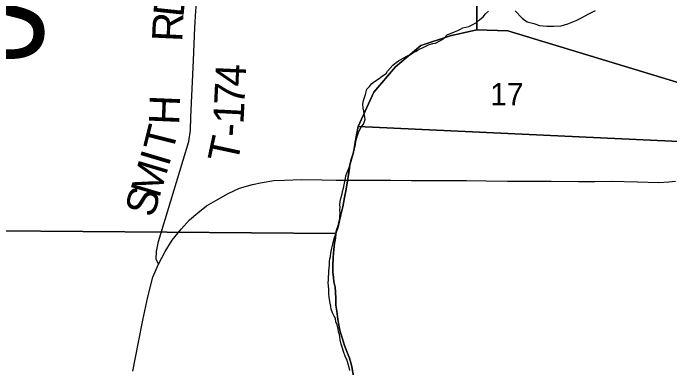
# Model space of a CAD drawing. Extents: x 1310247 to 1552180, y 377264 to 706493.
# Drawn here: x 1367792 to 1374281, y 496447 to 499946 of the extents above; entities that cross this region are included whole.
import ezdxf

# ---------------------------------------------------------------- set-up
doc = ezdxf.new("R2010")
doc.units = 0
for name, color, linetype in [('GM_X_Minor_River', 7, 'Continuous'), ('GM_X_Section', 7, 'Continuous'), ('GM_X_Section_Text', 7, 'Continuous'), ('GM_X_State_Route', 7, 'Continuous'), ('GM_X_Township_Road', 7, 'Continuous'), ('GM_X_Township_Road_Text', 7, 'Continuous'), ('GM_X_Township_Text', 7, 'Continuous')]:
    doc.layers.add(name, color=color, linetype=linetype)

msp = doc.modelspace()

# ---------------------------------------------------------------- linework, layer by layer
at = {"layer": 'GM_X_Minor_River'}
for points in [[(1371254.7, 499083.3), (1371272.4, 499145.1), (1371281.1, 499169), (1371285.8, 499197), (1371312.6, 499222.4), (1371331.4, 499248), (1371364.1, 499271.3), (1371409.1, 499300.3), (1371442, 499327.6), (1371476.7, 499350.8), (1371491.4, 499374.5), (1371516.3, 499404), (1371545.1, 499431.4), (1371576, 499458.7), (1371600.6, 499476.1), (1371647.5, 499503), (1371688.2, 499524.1), (1371712.6, 499533.5), (1371739.1, 499550.9), (1371775.8, 499572), (1371802.4, 499589.5), (1371843.1, 499608.5), (1371869.6, 499621.9), (1371904.1, 499637), (1371938.6, 499648.2), (1371966.7, 499649.5), (1372019.8, 499680.3), (1372044.2, 499693.7), (1372081.4, 499730.9), (1372154.5, 499761.2), (1372187, 499776.4), (1372211.4, 499787.8), (1372235.9, 499801.2), (1372294.5, 499815.8), (1372321, 499829.2), (1372369.8, 499854), (1372400.7, 499881.4), (1372435.6, 499910.6), (1372458.4, 499938.1), (1372489.3, 499965.5)], [(1372751.1, 499970.4), (1372821.4, 499898.1), (1372872.5, 499860.6), (1372938.3, 499842.8), (1372993.9, 499823.2), (1373066, 499817.2), (1373136.2, 499817.3), (1373206.6, 499821.4), (1373273.4, 499841.7), (1373354.5, 499873.7), (1373409.4, 499900.3), (1373474.6, 499936.8), (1373545.8, 499971)], [(1371120, 496421.2), (1371110.8, 496451.6), (1371103.6, 496483.9), (1371088.7, 496528.5), (1371077.3, 496552.8), (1371052.9, 496617.8), (1371047.5, 496642), (1371034.5, 496680.5), (1371023.6, 496725), (1371017, 496777.4), (1371007.6, 496801.7), (1371004.2, 496827.9), (1370993.4, 496872.4), (1370982.1, 496900.8), (1370976.9, 496933.1), (1370963.5, 496957.5), (1370948.3, 496990.1), (1370935.2, 497026.6), (1370931.8, 497052.8), (1370924.7, 497085.1), (1370919.6, 497121.4), (1370912.9, 497173.8), (1370912.3, 497224), (1370905.8, 497284.4), (1370908.6, 497314.5), (1370909.4, 497342.6), (1370912.3, 497376.7), (1370913, 497402.8), (1370918.6, 497462.9), (1370919.4, 497493), (1370922.2, 497523.1), (1370926.8, 497547), (1370929.7, 497579.1), (1370941, 497627), (1370952.2, 497668.9), (1370958.9, 497696.9), (1370965.6, 497722.8), (1370979, 497770.7), (1370987.9, 497806.6), (1371005.2, 497850.3), (1371009.9, 497876.3), (1371019.1, 497920.3), (1371021.8, 497948.3), (1371022.5, 497974.4), (1371021.4, 498006.6), (1371022, 498032.7), (1371020.7, 498056.8), (1371023.5, 498086.9), (1371030.3, 498116.9), (1371043.6, 498162.7), (1371046.2, 498186.8), (1371057.1, 498220.6), (1371062, 498252.6), (1371068.9, 498284.6), (1371075.7, 498314.5), (1371080.4, 498340.5), (1371089.1, 498366.4), (1371106.2, 498406.2), (1371115, 498432), (1371125.8, 498463.9), (1371145.7, 498531.7), (1371152.4, 498555.6), (1371159.1, 498583.6), (1371166, 498615.5), (1371175, 498651.5), (1371179.7, 498675.5), (1371188.7, 498715.4), (1371195.4, 498739.3), (1371206.2, 498769.2), (1371219, 498797), (1371231.7, 498820.8), (1371254.6, 498850.3), (1371263.3, 498876.2), (1371270, 498900.1), (1371264.9, 498936.4), (1371256, 498980.8), (1371250.8, 499009.1), (1371247.8, 499049.3), (1371254.7, 499083.3)]]:
    msp.add_lwpolyline(points, dxfattribs=at)
at = {"layer": 'GM_X_Section'}
for points in [[(1372373.2, 503099.2), (1372373.3, 499782.9), (1372109.8, 499721), (1371819.7, 499627.6), (1371570.8, 499415.3), (1371357.1, 499166.2), (1371201.3, 498827.7), (1371171.8, 498674.4), (1371162.3, 498606.6), (1371153.2, 498562.8), (1371136.1, 498511.1), (1371120.6, 498449.5), (1371115.9, 498415.6), (1371108.9, 498373.8), (1371099.5, 498312), (1371092.5, 498268.1), (1371078.7, 498192.4), (1371067.3, 498126.7), (1371051.2, 498035), (1371031.3, 497955.5), (1371018.1, 497901.8), (1371002.6, 497838.1), (1370981.1, 497772.6), (1366811, 497804)], [(1374458.8, 499233.2), (1372681, 499771.9), (1372373.3, 499782.9), (1372373.2, 503099.2)], [(1371158.4, 496340.5), (1371139.1, 496460.9), (1371129.9, 496495.1), (1371115, 496541.5), (1371088.5, 496610.1), (1371067.9, 496668.6), (1371045.3, 496733.1), (1371024.9, 496801.5), (1371010.5, 496869.9), (1370999.8, 496928.1), (1370989.6, 497006.4), (1370981, 497066.6), (1370980.5, 497132.6), (1370977.9, 497194.7), (1370973, 497242.8), (1370962.2, 497297), (1370957.3, 497341.1), (1370952.3, 497387.3), (1370949.8, 497453.3), (1370955.8, 497537.2), (1370961.5, 497613.1), (1370968.9, 497676.9), (1370976.1, 497726.7), (1370981.1, 497772.6), (1371002.6, 497838.1), (1371018.1, 497901.8), (1371031.3, 497955.5), (1371051.2, 498035), (1371067.3, 498126.7), (1371078.7, 498192.4), (1371092.5, 498268.1), (1371099.5, 498312), (1371108.9, 498373.8), (1371115.9, 498415.6), (1371120.6, 498449.5), (1371136.1, 498511.1), (1371153.2, 498562.8), (1371162.3, 498606.6), (1371171.8, 498674.4), (1371201.3, 498827.7), (1374863.6, 498655.8)], [(1366811, 497804), (1370981.1, 497772.6), (1370976.1, 497726.7), (1370968.9, 497676.9), (1370961.5, 497613.1), (1370955.8, 497537.2), (1370949.8, 497453.3), (1370952.3, 497387.3), (1370957.3, 497341.1), (1370962.2, 497297), (1370973, 497242.8), (1370977.9, 497194.7), (1370980.5, 497132.6), (1370981, 497066.6), (1370989.6, 497006.4), (1370999.8, 496928.1), (1371010.5, 496869.9), (1371024.9, 496801.5), (1371045.3, 496733.1), (1371067.9, 496668.6), (1371088.5, 496610.1), (1371115, 496541.5), (1371129.9, 496495.1), (1371139.1, 496460.9), (1371158.4, 496340.5)]]:
    msp.add_lwpolyline(points, dxfattribs=at)
msp.add_lwpolyline([(1372373.3, 499782.9), (1372681, 499771.9), (1374458.8, 499233.2), (1374632.1, 499027.2), (1374785.1, 498807.7), (1374863.6, 498655.8), (1371201.3, 498827.7), (1371357.1, 499166.2), (1371570.8, 499415.3), (1371819.7, 499627.6), (1372109.8, 499721)], close=True, dxfattribs=at)
at = {"layer": 'GM_X_State_Route'}
msp.add_lwpolyline([(1368973.5, 496415.5), (1369030.6, 496700.3), (1369074.4, 496917.2), (1369122.4, 497148.5), (1369172, 497341.6), (1369227.3, 497471.4), (1369294.1, 497594.8), (1369364.6, 497706.4), (1369452.3, 497814.6), (1369535.4, 497905.7), (1369615.5, 497977.2), (1369703.8, 498045.7), (1369793.7, 498099.2), (1369915.2, 498166.4), (1370029.6, 498218.3), (1370158.2, 498257.2), (1370251.4, 498276.1), (1370367, 498295), (1370474.3, 498299.7), (1370640.6, 498304.4), (1370845.8, 498302.1), (1370983.9, 498297.3), (1371100.6, 498299.7), (1371309.4, 498299.7), (1371524.1, 498298.5), (1371729.3, 498296.1), (1371883.8, 498296.1), (1372049, 498293.8), (1372271.9, 498293.8), (1372466.5, 498292.6), (1372677.6, 498289.1), (1372902.9, 498290.3), (1373108.2, 498290.3), (1373379.4, 498285.6), (1373541.1, 498284.4), (1373700.3, 498287.9), (1373962.1, 498280.8), (1374168.5, 498276.1), (1374270, 498283.2), (1374337.2, 498290.3)], dxfattribs=at)
at = {"layer": 'GM_X_Township_Road'}
msp.add_lwpolyline([(1369227.3, 497471.4), (1369205.1, 497518.5), (1369209.1, 497595.9), (1369228.8, 497693.8), (1369472.9, 498497), (1369528.2, 498679.5), (1369543.2, 498792.4), (1369549.5, 498919.6), (1369574.8, 499477.9), (1369586.6, 499804.1), (1369595.8, 499970.6), (1369611.9, 500128.7), (1369637.9, 500250.3), (1369781.7, 500874.3), (1369941.9, 501323.6)], dxfattribs=at)

# ---------------------------------------------------------------- texts
at = {"layer": 'GM_X_Section_Text'}
msp.add_text('17', height=221, rotation=0.00001, dxfattribs=at).set_placement((1372506.4, 499036.4))
at = {"layer": 'GM_X_Township_Road_Text'}
for s, rotation, p in [('D', 83.99361, (1369473.3, 499898.8)), ('R', 87.46069, (1369462.8, 499659.2)), ('4', 87.42424, (1370085.6, 499217.6)), ('7', 87.35478, (1370077, 499032.6)), ('H', 87.58398, (1369431.6, 498840.8)), ('1', 87.04543, (1370067.4, 498846.3)), ('T', 75.8272, (1369367, 498556.8)), ('-', 86.51084, (1370059.7, 498720.2)), ('T', 77.86572, (1370005.9, 498452)), ('I', 73.44941, (1369328.3, 498425.6)), ('M', 73.37937, (1369235, 498113.2)), ('S', 73.37743, (1369177.1, 497919.3))]:
    msp.add_text(s, height=300, rotation=rotation, dxfattribs=at).set_placement(p)
at = {"layer": 'GM_X_Township_Text'}
msp.add_text('ROSS', height=900, rotation=0.00001, dxfattribs=at).set_placement((1364747.7, 499506.3))

doc.saveas('drawing.dxf')
